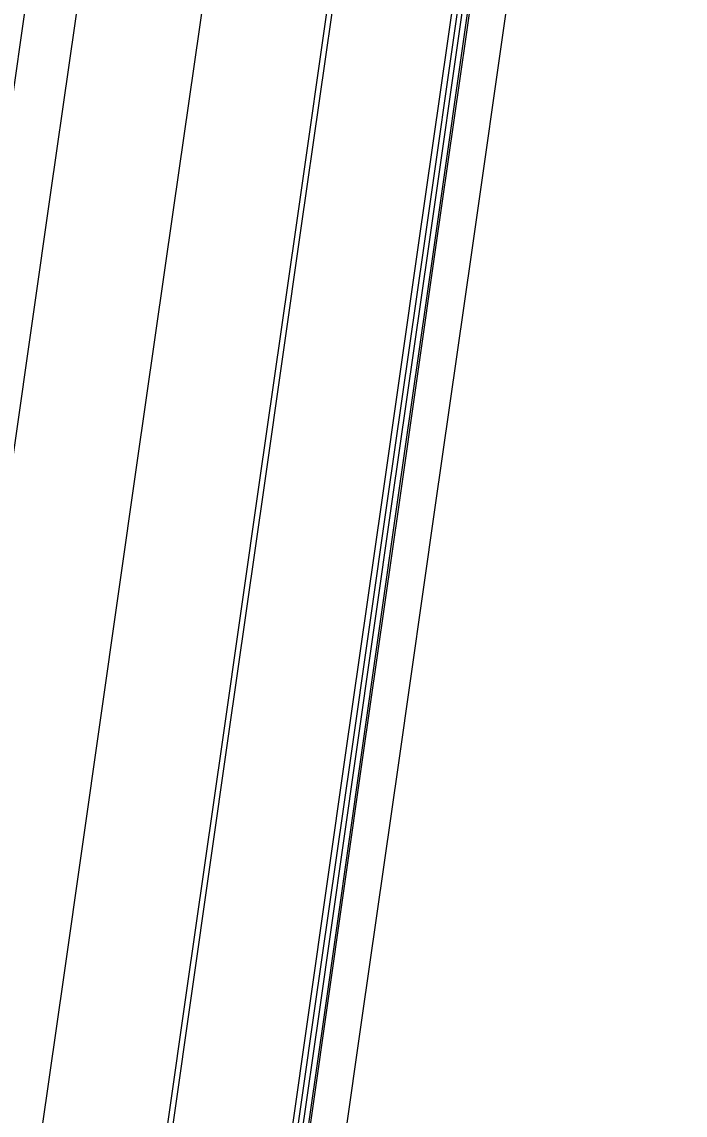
# Model space of a CAD drawing. Extents: x 1797478 to 1808916, y 246529 to 250952.
# Drawn here: x 1797879.1 to 1797943.4, y 248929.3 to 249035.4 of the extents above; entities that cross this region are included whole.
import ezdxf

# ---------------------------------------------------------------- set-up
doc = ezdxf.new("R2010")
doc.units = 0
for name, color, linetype in [('1', 7, 'Continuous'), ('EDPV-LINE', 7, 'Continuous'), ('SHDR-UPAV', 7, 'Continuous')]:
    doc.layers.add(name, color=color, linetype=linetype)

msp = doc.modelspace()

# ---------------------------------------------------------------- linework, layer by layer
for points in [[(1797850.62, 248821.27), (1797853.33, 248846.14), (1797856.05, 248871.01), (1797857.07, 248880.22), (1797857.07, 248880.23), (1797859.29, 248895.8), (1797862.83, 248920.55), (1797866.36, 248945.29), (1797869.9, 248970.04), (1797873.44, 248994.79), (1797876.97, 249019.54), (1797880.51, 249044.29), (1797884.04, 249069.04), (1797887.58, 249093.79), (1797891.12, 249118.54), (1797894.65, 249143.28), (1797898.19, 249168.03), (1797901.73, 249192.78), (1797905.26, 249217.53), (1797908.8, 249242.28), (1797912.33, 249267.03)], [(1797855.57, 248820.57), (1797858.28, 248845.43), (1797860.99, 248870.3), (1797862.02, 248879.51), (1797862.02, 248879.52), (1797864.24, 248895.09), (1797867.78, 248919.84), (1797871.31, 248944.59), (1797874.85, 248969.34), (1797878.39, 248994.08), (1797881.92, 249018.83), (1797885.46, 249043.58), (1797888.99, 249068.33), (1797892.53, 249093.08), (1797896.07, 249117.83), (1797899.6, 249142.58), (1797903.14, 249167.33), (1797906.67, 249192.07), (1797910.21, 249216.82), (1797913.75, 249241.57), (1797917.28, 249266.32)], [(1797855.57, 248820.57), (1797858.28, 248845.43), (1797860.99, 248870.3), (1797862.02, 248879.51), (1797862.02, 248879.52), (1797864.24, 248895.09), (1797867.78, 248919.84), (1797871.31, 248944.59), (1797874.85, 248969.34), (1797878.39, 248994.08), (1797881.92, 249018.83), (1797885.46, 249043.58), (1797888.99, 249068.33), (1797892.53, 249093.08), (1797896.07, 249117.83), (1797899.6, 249142.58), (1797903.14, 249167.33), (1797906.67, 249192.07), (1797910.21, 249216.82), (1797913.75, 249241.57), (1797917.28, 249266.32)], [(1797855.57, 248820.57), (1797858.28, 248845.43), (1797860.99, 248870.3), (1797862.02, 248879.51), (1797862.02, 248879.52), (1797864.24, 248895.09), (1797867.78, 248919.84), (1797871.31, 248944.59), (1797874.85, 248969.34), (1797878.39, 248994.08), (1797881.92, 249018.83), (1797885.46, 249043.58), (1797888.99, 249068.33), (1797892.53, 249093.08), (1797896.07, 249117.83), (1797899.6, 249142.58), (1797903.14, 249167.33), (1797906.67, 249192.07), (1797910.21, 249216.82), (1797913.75, 249241.57), (1797917.28, 249266.32)], [(1797855.57, 248820.57), (1797858.28, 248845.43), (1797860.99, 248870.3), (1797862.02, 248879.51), (1797862.02, 248879.52), (1797864.24, 248895.09), (1797867.78, 248919.84), (1797871.31, 248944.59), (1797874.85, 248969.34), (1797878.39, 248994.08), (1797881.92, 249018.83), (1797885.46, 249043.58), (1797888.99, 249068.33), (1797892.53, 249093.08), (1797896.07, 249117.83), (1797899.6, 249142.58), (1797903.14, 249167.33), (1797906.67, 249192.07), (1797910.21, 249216.82), (1797913.75, 249241.57), (1797917.28, 249266.32)], [(1797855.57, 248820.57), (1797858.28, 248845.43), (1797860.99, 248870.3), (1797862.02, 248879.51), (1797862.02, 248879.52), (1797864.24, 248895.09), (1797867.78, 248919.84), (1797871.31, 248944.59), (1797874.85, 248969.34), (1797878.39, 248994.08), (1797881.92, 249018.83), (1797885.46, 249043.58), (1797888.99, 249068.33), (1797892.53, 249093.08), (1797896.07, 249117.83), (1797899.6, 249142.58), (1797903.14, 249167.33), (1797906.67, 249192.07), (1797910.21, 249216.82), (1797913.75, 249241.57), (1797917.28, 249266.32)], [(1797867.46, 248818.87), (1797870.17, 248843.74), (1797872.88, 248868.6), (1797873.65, 248877.85), (1797873.65, 248877.86), (1797876.12, 248893.39), (1797879.66, 248918.14), (1797883.19, 248942.89), (1797886.73, 248967.64), (1797890.26, 248992.39), (1797893.8, 249017.14), (1797897.34, 249041.88), (1797900.87, 249066.63), (1797904.41, 249091.38), (1797907.95, 249116.13), (1797911.48, 249140.88), (1797915.02, 249165.63), (1797918.55, 249190.38), (1797922.09, 249215.13), (1797925.63, 249239.87), (1797929.16, 249264.62)], [(1797867.46, 248818.87), (1797870.17, 248843.74), (1797872.88, 248868.6), (1797873.65, 248877.85), (1797873.65, 248877.86), (1797876.12, 248893.39), (1797879.66, 248918.14), (1797883.19, 248942.89), (1797886.73, 248967.64), (1797890.26, 248992.39), (1797893.8, 249017.14), (1797897.34, 249041.88), (1797900.87, 249066.63), (1797904.41, 249091.38), (1797907.95, 249116.13), (1797911.48, 249140.88), (1797915.02, 249165.63), (1797918.55, 249190.38), (1797922.09, 249215.13), (1797925.63, 249239.87), (1797929.16, 249264.62)], [(1797867.46, 248818.87), (1797870.17, 248843.74), (1797872.88, 248868.6), (1797873.65, 248877.85), (1797873.65, 248877.86), (1797876.12, 248893.39), (1797879.66, 248918.14), (1797883.19, 248942.89), (1797886.73, 248967.64), (1797890.26, 248992.39), (1797893.8, 249017.14), (1797897.34, 249041.88), (1797900.87, 249066.63), (1797904.41, 249091.38), (1797907.95, 249116.13), (1797911.48, 249140.88), (1797915.02, 249165.63), (1797918.55, 249190.38), (1797922.09, 249215.13), (1797925.63, 249239.87), (1797929.16, 249264.62)], [(1797867.46, 248818.87), (1797870.17, 248843.74), (1797872.88, 248868.6), (1797873.65, 248877.85), (1797873.65, 248877.86), (1797876.12, 248893.39), (1797879.66, 248918.14), (1797883.19, 248942.89), (1797886.73, 248967.64), (1797890.26, 248992.39), (1797893.8, 249017.14), (1797897.34, 249041.88), (1797900.87, 249066.63), (1797904.41, 249091.38), (1797907.95, 249116.13), (1797911.48, 249140.88), (1797915.02, 249165.63), (1797918.55, 249190.38), (1797922.09, 249215.13), (1797925.63, 249239.87), (1797929.16, 249264.62)], [(1797880.27, 248817.04), (1797882.61, 248841.96), (1797884.94, 248866.88), (1797885.8, 248876.12), (1797885.8, 248876.12), (1797888, 248891.7), (1797891.54, 248916.44), (1797895.07, 248941.19), (1797898.61, 248965.94), (1797902.14, 248990.69), (1797905.68, 249015.44), (1797909.22, 249040.19), (1797912.75, 249064.94), (1797916.29, 249089.68), (1797919.83, 249114.43), (1797923.36, 249139.18), (1797926.9, 249163.93), (1797930.43, 249188.68), (1797933.97, 249213.43), (1797937.51, 249238.18), (1797941.04, 249262.93)], [(1797880.27, 248817.04), (1797882.61, 248841.96), (1797884.94, 248866.88), (1797885.8, 248876.12), (1797885.8, 248876.12), (1797888, 248891.7), (1797891.54, 248916.44), (1797895.07, 248941.19), (1797898.61, 248965.94), (1797902.14, 248990.69), (1797905.68, 249015.44), (1797909.22, 249040.19), (1797912.75, 249064.94), (1797916.29, 249089.68), (1797919.83, 249114.43), (1797923.36, 249139.18), (1797926.9, 249163.93), (1797930.43, 249188.68), (1797933.97, 249213.43), (1797937.51, 249238.18), (1797941.04, 249262.93)], [(1797880.27, 248817.04), (1797882.61, 248841.96), (1797884.94, 248866.88), (1797885.8, 248876.12), (1797885.8, 248876.12), (1797888, 248891.7), (1797891.54, 248916.44), (1797895.07, 248941.19), (1797898.61, 248965.94), (1797902.14, 248990.69), (1797905.68, 249015.44), (1797909.22, 249040.19), (1797912.75, 249064.94), (1797916.29, 249089.68), (1797919.83, 249114.43), (1797923.36, 249139.18), (1797926.9, 249163.93), (1797930.43, 249188.68), (1797933.97, 249213.43), (1797937.51, 249238.18), (1797941.04, 249262.93)], [(1797880.27, 248817.04), (1797882.61, 248841.96), (1797884.94, 248866.88), (1797885.8, 248876.12), (1797885.8, 248876.12), (1797888, 248891.7), (1797891.54, 248916.44), (1797895.07, 248941.19), (1797898.61, 248965.94), (1797902.14, 248990.69), (1797905.68, 249015.44), (1797909.22, 249040.19), (1797912.75, 249064.94), (1797916.29, 249089.68), (1797919.83, 249114.43), (1797923.36, 249139.18), (1797926.9, 249163.93), (1797930.43, 249188.68), (1797933.97, 249213.43), (1797937.51, 249238.18), (1797941.04, 249262.93)], [(1797880.78, 248816.97), (1797883.11, 248841.89), (1797885.44, 248866.81), (1797886.31, 248876.04), (1797886.31, 248876.05), (1797888.51, 248891.62), (1797892.04, 248916.37), (1797895.58, 248941.12), (1797899.11, 248965.87), (1797902.65, 248990.62), (1797906.19, 249015.37), (1797909.72, 249040.12), (1797913.26, 249064.86), (1797916.79, 249089.61), (1797920.33, 249114.36), (1797923.87, 249139.11), (1797927.4, 249163.86), (1797930.94, 249188.61), (1797934.48, 249213.36), (1797938.01, 249238.1), (1797941.55, 249262.85)], [(1797892.69, 248815.26), (1797895.02, 248840.18), (1797897.35, 248865.11), (1797898.21, 248874.34), (1797898.21, 248874.35), (1797900.41, 248889.92), (1797903.95, 248914.67), (1797907.48, 248939.42), (1797911.02, 248964.17), (1797914.56, 248988.92), (1797918.09, 249013.67), (1797921.63, 249038.41), (1797925.16, 249063.16), (1797928.7, 249087.91), (1797932.24, 249112.66), (1797935.77, 249137.41), (1797939.31, 249162.16), (1797942.85, 249186.91), (1797946.38, 249211.65), (1797949.92, 249236.4), (1797953.45, 249261.15)], [(1797893.14, 248815.2), (1797895.48, 248840.12), (1797897.81, 248865.04), (1797898.67, 248874.28), (1797898.67, 248874.28), (1797900.87, 248889.86), (1797904.41, 248914.61), (1797907.94, 248939.35), (1797911.48, 248964.1), (1797915.01, 248988.85), (1797918.55, 249013.6), (1797922.09, 249038.35), (1797925.62, 249063.1), (1797929.16, 249087.85), (1797932.69, 249112.59), (1797936.23, 249137.34), (1797939.77, 249162.09), (1797943.3, 249186.84), (1797946.84, 249211.59), (1797950.38, 249236.34), (1797953.91, 249261.09)], [(1797893.66, 248815.13), (1797895.99, 248840.05), (1797898.32, 248864.97), (1797899.19, 248874.2), (1797899.19, 248874.21), (1797901.38, 248889.78), (1797904.92, 248914.53), (1797908.46, 248939.28), (1797911.99, 248964.03), (1797915.53, 248988.78), (1797919.07, 249013.53), (1797922.6, 249038.28), (1797926.14, 249063.02), (1797929.67, 249087.77), (1797933.21, 249112.52), (1797936.75, 249137.27), (1797940.28, 249162.02), (1797943.82, 249186.77), (1797947.35, 249211.52), (1797950.89, 249236.26), (1797954.43, 249261.01)]]:
    msp.add_lwpolyline(points)
at = {"layer": '1'}
msp.add_lwpolyline([(1797867.46, 248818.87), (1797870.17, 248843.74), (1797872.88, 248868.6), (1797873.65, 248877.85), (1797873.65, 248877.86), (1797876.12, 248893.39), (1797879.66, 248918.14), (1797883.19, 248942.89), (1797886.73, 248967.64), (1797890.26, 248992.39), (1797893.8, 249017.14), (1797897.34, 249041.88), (1797900.87, 249066.63), (1797904.41, 249091.38), (1797907.95, 249116.13), (1797911.48, 249140.88), (1797915.02, 249165.63), (1797918.55, 249190.38), (1797922.09, 249215.13), (1797925.63, 249239.87), (1797929.16, 249264.62)], dxfattribs=at)
at = {"layer": 'EDPV-LINE'}
for points in [[(1797855.57, 248820.57), (1797858.28, 248845.43), (1797860.99, 248870.3), (1797862.02, 248879.51), (1797862.02, 248879.52), (1797864.24, 248895.09), (1797867.78, 248919.84), (1797871.31, 248944.59), (1797874.85, 248969.34), (1797878.39, 248994.08), (1797881.92, 249018.83), (1797885.46, 249043.58), (1797888.99, 249068.33), (1797892.53, 249093.08), (1797896.07, 249117.83), (1797899.6, 249142.58), (1797903.14, 249167.33), (1797906.67, 249192.07), (1797910.21, 249216.82), (1797913.75, 249241.57), (1797917.28, 249266.32)], [(1797880.27, 248817.04), (1797882.61, 248841.96), (1797884.94, 248866.88), (1797885.8, 248876.12), (1797885.8, 248876.12), (1797888, 248891.7), (1797891.54, 248916.44), (1797895.07, 248941.19), (1797898.61, 248965.94), (1797902.14, 248990.69), (1797905.68, 249015.44), (1797909.22, 249040.19), (1797912.75, 249064.94), (1797916.29, 249089.68), (1797919.83, 249114.43), (1797923.36, 249139.18), (1797926.9, 249163.93), (1797930.43, 249188.68), (1797933.97, 249213.43), (1797937.51, 249238.18), (1797941.04, 249262.93)], [(1797880.27, 248817.04), (1797882.61, 248841.96), (1797884.94, 248866.88), (1797885.8, 248876.12), (1797885.8, 248876.12), (1797888, 248891.7), (1797891.54, 248916.44), (1797895.07, 248941.19), (1797898.61, 248965.94), (1797902.14, 248990.69), (1797905.68, 249015.44), (1797909.22, 249040.19), (1797912.75, 249064.94), (1797916.29, 249089.68), (1797919.83, 249114.43), (1797923.36, 249139.18), (1797926.9, 249163.93), (1797930.43, 249188.68), (1797933.97, 249213.43), (1797937.51, 249238.18), (1797941.04, 249262.93)]]:
    msp.add_lwpolyline(points, dxfattribs=at)
at = {"layer": 'SHDR-UPAV'}
for points in [[(1797892.15, 248815.34), (1797894.49, 248840.26), (1797896.82, 248865.18), (1797897.68, 248874.42), (1797897.68, 248874.42), (1797899.88, 248890), (1797903.42, 248914.75), (1797906.95, 248939.5), (1797910.49, 248964.24), (1797914.02, 248988.99), (1797917.56, 249013.74), (1797921.1, 249038.49), (1797924.63, 249063.24), (1797928.17, 249087.99), (1797931.7, 249112.74), (1797935.24, 249137.48), (1797938.78, 249162.23), (1797942.31, 249186.98), (1797945.85, 249211.73), (1797949.39, 249236.48), (1797952.92, 249261.23)], [(1797892.15, 248815.34), (1797894.49, 248840.26), (1797896.82, 248865.18), (1797897.68, 248874.42), (1797897.68, 248874.42), (1797899.88, 248890), (1797903.42, 248914.75), (1797906.95, 248939.5), (1797910.49, 248964.24), (1797914.02, 248988.99), (1797917.56, 249013.74), (1797921.1, 249038.49), (1797924.63, 249063.24), (1797928.17, 249087.99), (1797931.7, 249112.74), (1797935.24, 249137.48), (1797938.78, 249162.23), (1797942.31, 249186.98), (1797945.85, 249211.73), (1797949.39, 249236.48), (1797952.92, 249261.23)], [(1797893.84, 248815.1), (1797896.17, 248840.02), (1797898.5, 248864.94), (1797899.36, 248874.18), (1797899.36, 248874.18), (1797901.56, 248889.76), (1797905.1, 248914.51), (1797908.63, 248939.26), (1797912.17, 248964), (1797915.71, 248988.75), (1797919.24, 249013.5), (1797922.78, 249038.25), (1797926.31, 249063), (1797929.85, 249087.75), (1797933.39, 249112.5), (1797936.92, 249137.24), (1797940.46, 249161.99), (1797944, 249186.74), (1797947.53, 249211.49), (1797951.07, 249236.24), (1797954.6, 249260.99)], [(1797899.63, 248839.53), (1797901.96, 248864.45), (1797902.83, 248873.68), (1797902.83, 248873.69), (1797905.03, 248889.26), (1797908.56, 248914.01), (1797912.1, 248938.76), (1797915.64, 248963.51), (1797919.17, 248988.26), (1797922.71, 249013.01), (1797926.24, 249037.75), (1797929.78, 249062.5), (1797933.32, 249087.25), (1797936.85, 249112), (1797940.39, 249136.75), (1797943.92, 249161.5), (1797947.46, 249186.25), (1797951, 249211)]]:
    msp.add_lwpolyline(points, dxfattribs=at)

doc.saveas('drawing.dxf')
